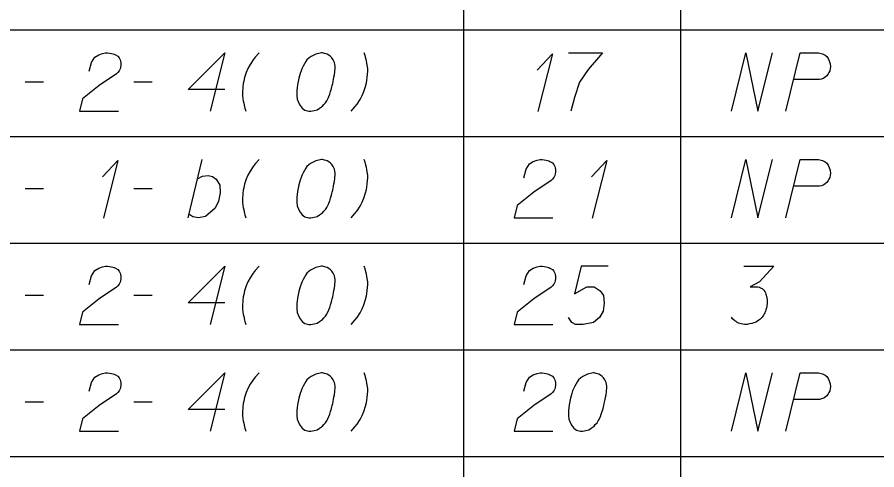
# Model space of a CAD drawing. Extents: x 2074207 to 2076812, y 516372 to 523312.
# Drawn here: x 2076453.5 to 2076524.4, y 518762.3 to 518799.6 of the extents above; entities that cross this region are included whole.
import ezdxf

# ---------------------------------------------------------------- set-up
doc = ezdxf.new("R2010")
doc.units = 0
doc.layers.add('Prop DirtTable_ Soil Test Results - Outline (Minor)', color=7, linetype='Continuous')
doc.layers.add('Prop DirtTable_ Soil Test Results - Tx (Sample Data)', color=7, linetype='Continuous')

msp = doc.modelspace()

# ---------------------------------------------------------------- linework, layer by layer
at = {"layer": 'Prop DirtTable_ Soil Test Results - Outline (Minor)'}
for p, q in [((2076490.31, 518807.343), (2076490.31, 518798.543)), ((2076508.192, 518807.343), (2076508.192, 518798.543)), ((2076260.609, 518798.543), (2076811.903, 518798.543)), ((2076260.609, 518798.543), (2076811.903, 518798.543)), ((2076490.31, 518798.543), (2076490.31, 518789.743)), ((2076508.192, 518798.543), (2076508.192, 518789.743)), ((2076260.609, 518789.743), (2076811.903, 518789.743)), ((2076260.609, 518789.743), (2076811.903, 518789.743)), ((2076490.31, 518789.743), (2076490.31, 518780.943)), ((2076508.192, 518789.743), (2076508.192, 518780.943)), ((2076260.609, 518780.943), (2076811.903, 518780.943)), ((2076260.609, 518780.943), (2076811.903, 518780.943)), ((2076490.31, 518780.943), (2076490.31, 518772.143)), ((2076508.192, 518780.943), (2076508.192, 518772.143)), ((2076260.609, 518772.143), (2076811.903, 518772.143)), ((2076260.609, 518772.143), (2076811.903, 518772.143)), ((2076490.31, 518772.143), (2076490.31, 518763.343)), ((2076508.192, 518772.143), (2076508.192, 518763.343)), ((2076260.609, 518763.343), (2076811.903, 518763.343)), ((2076260.609, 518763.343), (2076811.903, 518763.343)), ((2076490.31, 518763.343), (2076490.31, 518754.543)), ((2076508.192, 518763.343), (2076508.192, 518754.543))]:
    msp.add_line(p, q, dxfattribs=at)
at = {"layer": 'Prop DirtTable_ Soil Test Results - Tx (Sample Data)'}
for points in [[(2076459.447, 518795.138), (2076459.623, 518795.856), (2076459.906, 518796.309), (2076460.223, 518796.498), (2076460.54, 518796.612), (2076460.787, 518796.65), (2076460.964, 518796.65), (2076461.281, 518796.612), (2076461.493, 518796.536), (2076461.599, 518796.498), (2076461.81, 518796.385), (2076461.916, 518796.234), (2076461.987, 518796.083), (2076462.022, 518795.969), (2076462.057, 518795.818), (2076462.057, 518795.629), (2076462.022, 518795.44), (2076461.987, 518795.327), (2076461.916, 518795.176), (2076461.81, 518795.024), (2076461.705, 518794.911), (2076460.258, 518793.966), (2076458.883, 518792.87), (2076458.636, 518791.85), (2076461.846, 518791.85)], [(2076470.629, 518793.626), (2076467.596, 518793.626), (2076470.629, 518796.65), (2076469.43, 518791.85)], [(2076473.451, 518796.65), (2076473.134, 518796.309), (2076472.958, 518796.083), (2076472.711, 518795.705), (2076472.534, 518795.365), (2076472.393, 518795.024), (2076472.252, 518794.609), (2076472.181, 518794.306), (2076472.146, 518794.117), (2076472.111, 518793.853), (2076472.076, 518793.361), (2076472.076, 518793.135), (2076472.111, 518792.87), (2076472.146, 518792.681), (2076472.181, 518792.492), (2076472.252, 518792.19), (2076472.287, 518792.076), (2076472.358, 518791.85)], [(2076478.672, 518796.65), (2076478.602, 518796.65), (2076478.39, 518796.612), (2076478.249, 518796.574), (2076478.143, 518796.536), (2076477.967, 518796.461), (2076477.755, 518796.347), (2076477.579, 518796.234), (2076477.402, 518796.083), (2076477.296, 518795.932), (2076477.191, 518795.743), (2076477.085, 518795.554), (2076476.979, 518795.327), (2076476.908, 518795.176), (2076476.838, 518794.949), (2076476.732, 518794.571), (2076476.626, 518794.004), (2076476.556, 518793.55), (2076476.556, 518793.135), (2076476.591, 518792.832), (2076476.732, 518792.492), (2076476.838, 518792.303), (2076477.014, 518792.076), (2076477.226, 518791.925), (2076477.332, 518791.887), (2076477.543, 518791.85), (2076477.72, 518791.85), (2076478.002, 518791.887), (2076478.249, 518791.963), (2076478.425, 518792.076), (2076478.672, 518792.265), (2076478.778, 518792.379), (2076478.919, 518792.53), (2076479.025, 518792.681), (2076479.095, 518792.795), (2076479.166, 518792.983), (2076479.201, 518793.059), (2076479.272, 518793.248), (2076479.342, 518793.475), (2076479.413, 518793.702), (2076479.448, 518793.853), (2076479.483, 518793.966), (2076479.519, 518794.117), (2076479.589, 518794.458), (2076479.625, 518794.646), (2076479.66, 518794.835), (2076479.695, 518795.1), (2076479.73, 518795.44), (2076479.73, 518795.554), (2076479.695, 518795.705), (2076479.66, 518795.856), (2076479.554, 518796.083), (2076479.448, 518796.234), (2076479.342, 518796.347), (2076479.201, 518796.461), (2076479.06, 518796.536), (2076478.954, 518796.574), (2076478.849, 518796.612), (2076478.672, 518796.65)], [(2076481.036, 518791.85), (2076481.353, 518792.19), (2076481.529, 518792.417), (2076481.776, 518792.795), (2076481.953, 518793.135), (2076482.094, 518793.475), (2076482.235, 518793.891), (2076482.306, 518794.193), (2076482.341, 518794.382), (2076482.376, 518794.646), (2076482.411, 518795.138), (2076482.411, 518795.365), (2076482.376, 518795.629), (2076482.341, 518795.818), (2076482.306, 518796.007), (2076482.235, 518796.309), (2076482.2, 518796.423), (2076482.129, 518796.65)], [(2076496.38, 518795.213), (2076497.65, 518796.574), (2076496.451, 518791.812)], [(2076498.956, 518796.65), (2076501.778, 518796.65), (2076501.601, 518796.461), (2076500.578, 518795.289), (2076499.873, 518794.231), (2076499.449, 518792.983), (2076499.167, 518791.85)], [(2076512.396, 518791.85), (2076513.595, 518796.65), (2076514.583, 518791.85), (2076515.782, 518796.65)], [(2076516.876, 518791.85), (2076518.075, 518796.65), (2076519.592, 518796.65), (2076519.803, 518796.612), (2076519.909, 518796.574), (2076520.121, 518796.461), (2076520.262, 518796.347), (2076520.368, 518796.196), (2076520.474, 518796.007), (2076520.544, 518795.743), (2076520.58, 518795.516), (2076520.544, 518795.327), (2076520.509, 518795.176), (2076520.438, 518795.024), (2076520.368, 518794.911), (2076520.262, 518794.76), (2076520.121, 518794.646), (2076520.015, 518794.571), (2076519.839, 518794.495), (2076519.662, 518794.458), (2076517.546, 518794.458)], [(2076454.156, 518794.269), (2076455.672, 518794.269)], [(2076463.116, 518794.269), (2076464.632, 518794.269)], [(2076460.54, 518786.413), (2076461.81, 518787.774), (2076460.611, 518783.012)], [(2076467.596, 518783.05), (2076468.76, 518787.85)], [(2076473.451, 518787.85), (2076473.134, 518787.509), (2076472.958, 518787.283), (2076472.711, 518786.905), (2076472.534, 518786.565), (2076472.393, 518786.224), (2076472.252, 518785.809), (2076472.181, 518785.506), (2076472.146, 518785.317), (2076472.111, 518785.053), (2076472.076, 518784.561), (2076472.076, 518784.335), (2076472.111, 518784.07), (2076472.146, 518783.881), (2076472.181, 518783.692), (2076472.252, 518783.39), (2076472.287, 518783.276), (2076472.358, 518783.05)], [(2076478.672, 518787.85), (2076478.602, 518787.85), (2076478.39, 518787.812), (2076478.249, 518787.774), (2076478.143, 518787.736), (2076477.967, 518787.661), (2076477.755, 518787.547), (2076477.579, 518787.434), (2076477.402, 518787.283), (2076477.296, 518787.132), (2076477.191, 518786.943), (2076477.085, 518786.754), (2076476.979, 518786.527), (2076476.908, 518786.376), (2076476.838, 518786.149), (2076476.732, 518785.771), (2076476.626, 518785.204), (2076476.556, 518784.75), (2076476.556, 518784.335), (2076476.591, 518784.032), (2076476.732, 518783.692), (2076476.838, 518783.503), (2076477.014, 518783.276), (2076477.226, 518783.125), (2076477.332, 518783.087), (2076477.543, 518783.05), (2076477.72, 518783.05), (2076478.002, 518783.087), (2076478.249, 518783.163), (2076478.425, 518783.276), (2076478.672, 518783.465), (2076478.778, 518783.579), (2076478.919, 518783.73), (2076479.025, 518783.881), (2076479.095, 518783.995), (2076479.166, 518784.183), (2076479.201, 518784.259), (2076479.272, 518784.448), (2076479.342, 518784.675), (2076479.413, 518784.902), (2076479.448, 518785.053), (2076479.483, 518785.166), (2076479.519, 518785.317), (2076479.589, 518785.658), (2076479.625, 518785.846), (2076479.66, 518786.035), (2076479.695, 518786.3), (2076479.73, 518786.64), (2076479.73, 518786.754), (2076479.695, 518786.905), (2076479.66, 518787.056), (2076479.554, 518787.283), (2076479.448, 518787.434), (2076479.342, 518787.547), (2076479.201, 518787.661), (2076479.06, 518787.736), (2076478.954, 518787.774), (2076478.849, 518787.812), (2076478.672, 518787.85)], [(2076481.036, 518783.05), (2076481.353, 518783.39), (2076481.529, 518783.617), (2076481.776, 518783.995), (2076481.953, 518784.335), (2076482.094, 518784.675), (2076482.235, 518785.091), (2076482.306, 518785.393), (2076482.341, 518785.582), (2076482.376, 518785.846), (2076482.411, 518786.338), (2076482.411, 518786.565), (2076482.376, 518786.829), (2076482.341, 518787.018), (2076482.306, 518787.207), (2076482.235, 518787.509), (2076482.2, 518787.623), (2076482.129, 518787.85)], [(2076495.287, 518786.338), (2076495.463, 518787.056), (2076495.746, 518787.509), (2076496.063, 518787.698), (2076496.38, 518787.812), (2076496.627, 518787.85), (2076496.804, 518787.85), (2076497.121, 518787.812), (2076497.333, 518787.736), (2076497.439, 518787.698), (2076497.65, 518787.585), (2076497.756, 518787.434), (2076497.827, 518787.283), (2076497.862, 518787.169), (2076497.897, 518787.018), (2076497.897, 518786.829), (2076497.862, 518786.64), (2076497.827, 518786.527), (2076497.756, 518786.376), (2076497.65, 518786.224), (2076497.545, 518786.111), (2076496.098, 518785.166), (2076494.723, 518784.07), (2076494.476, 518783.05), (2076497.686, 518783.05)], [(2076500.86, 518786.413), (2076502.13, 518787.774), (2076500.931, 518783.012)], [(2076512.396, 518783.05), (2076513.595, 518787.85), (2076514.583, 518783.05), (2076515.782, 518787.85)], [(2076516.876, 518783.05), (2076518.075, 518787.85), (2076519.592, 518787.85), (2076519.803, 518787.812), (2076519.909, 518787.774), (2076520.121, 518787.661), (2076520.262, 518787.547), (2076520.368, 518787.396), (2076520.474, 518787.207), (2076520.544, 518786.943), (2076520.58, 518786.716), (2076520.544, 518786.527), (2076520.509, 518786.376), (2076520.438, 518786.224), (2076520.368, 518786.111), (2076520.262, 518785.96), (2076520.121, 518785.846), (2076520.015, 518785.771), (2076519.839, 518785.695), (2076519.662, 518785.658), (2076517.546, 518785.658)], [(2076468.372, 518786.262), (2076468.795, 518786.489), (2076469.254, 518786.527), (2076469.606, 518786.451), (2076469.924, 518786.224), (2076470.206, 518785.733), (2076470.241, 518785.091), (2076470.1, 518784.41), (2076469.818, 518783.843), (2076469.042, 518783.163), (2076468.442, 518783.05), (2076467.984, 518783.125), (2076467.666, 518783.352)], [(2076454.156, 518785.469), (2076455.672, 518785.469)], [(2076463.116, 518785.469), (2076464.632, 518785.469)], [(2076459.447, 518777.538), (2076459.623, 518778.256), (2076459.906, 518778.709), (2076460.223, 518778.898), (2076460.54, 518779.012), (2076460.787, 518779.05), (2076460.964, 518779.05), (2076461.281, 518779.012), (2076461.493, 518778.936), (2076461.599, 518778.898), (2076461.81, 518778.785), (2076461.916, 518778.634), (2076461.987, 518778.483), (2076462.022, 518778.369), (2076462.057, 518778.218), (2076462.057, 518778.029), (2076462.022, 518777.84), (2076461.987, 518777.727), (2076461.916, 518777.576), (2076461.81, 518777.424), (2076461.705, 518777.311), (2076460.258, 518776.366), (2076458.883, 518775.27), (2076458.636, 518774.25), (2076461.846, 518774.25)], [(2076470.629, 518776.026), (2076467.596, 518776.026), (2076470.629, 518779.05), (2076469.43, 518774.25)], [(2076473.451, 518779.05), (2076473.134, 518778.709), (2076472.958, 518778.483), (2076472.711, 518778.105), (2076472.534, 518777.765), (2076472.393, 518777.424), (2076472.252, 518777.009), (2076472.181, 518776.706), (2076472.146, 518776.517), (2076472.111, 518776.253), (2076472.076, 518775.761), (2076472.076, 518775.535), (2076472.111, 518775.27), (2076472.146, 518775.081), (2076472.181, 518774.892), (2076472.252, 518774.59), (2076472.287, 518774.476), (2076472.358, 518774.25)], [(2076478.672, 518779.05), (2076478.602, 518779.05), (2076478.39, 518779.012), (2076478.249, 518778.974), (2076478.143, 518778.936), (2076477.967, 518778.861), (2076477.755, 518778.747), (2076477.579, 518778.634), (2076477.402, 518778.483), (2076477.296, 518778.332), (2076477.191, 518778.143), (2076477.085, 518777.954), (2076476.979, 518777.727), (2076476.908, 518777.576), (2076476.838, 518777.349), (2076476.732, 518776.971), (2076476.626, 518776.404), (2076476.556, 518775.95), (2076476.556, 518775.535), (2076476.591, 518775.232), (2076476.732, 518774.892), (2076476.838, 518774.703), (2076477.014, 518774.476), (2076477.226, 518774.325), (2076477.332, 518774.287), (2076477.543, 518774.25), (2076477.72, 518774.25), (2076478.002, 518774.287), (2076478.249, 518774.363), (2076478.425, 518774.476), (2076478.672, 518774.665), (2076478.778, 518774.779), (2076478.919, 518774.93), (2076479.025, 518775.081), (2076479.095, 518775.195), (2076479.166, 518775.383), (2076479.201, 518775.459), (2076479.272, 518775.648), (2076479.342, 518775.875), (2076479.413, 518776.102), (2076479.448, 518776.253), (2076479.483, 518776.366), (2076479.519, 518776.517), (2076479.589, 518776.858), (2076479.625, 518777.046), (2076479.66, 518777.235), (2076479.695, 518777.5), (2076479.73, 518777.84), (2076479.73, 518777.954), (2076479.695, 518778.105), (2076479.66, 518778.256), (2076479.554, 518778.483), (2076479.448, 518778.634), (2076479.342, 518778.747), (2076479.201, 518778.861), (2076479.06, 518778.936), (2076478.954, 518778.974), (2076478.849, 518779.012), (2076478.672, 518779.05)], [(2076481.036, 518774.25), (2076481.353, 518774.59), (2076481.529, 518774.817), (2076481.776, 518775.195), (2076481.953, 518775.535), (2076482.094, 518775.875), (2076482.235, 518776.291), (2076482.306, 518776.593), (2076482.341, 518776.782), (2076482.376, 518777.046), (2076482.411, 518777.538), (2076482.411, 518777.765), (2076482.376, 518778.029), (2076482.341, 518778.218), (2076482.306, 518778.407), (2076482.235, 518778.709), (2076482.2, 518778.823), (2076482.129, 518779.05)], [(2076495.287, 518777.538), (2076495.463, 518778.256), (2076495.746, 518778.709), (2076496.063, 518778.898), (2076496.38, 518779.012), (2076496.627, 518779.05), (2076496.804, 518779.05), (2076497.121, 518779.012), (2076497.333, 518778.936), (2076497.439, 518778.898), (2076497.65, 518778.785), (2076497.756, 518778.634), (2076497.827, 518778.483), (2076497.862, 518778.369), (2076497.897, 518778.218), (2076497.897, 518778.029), (2076497.862, 518777.84), (2076497.827, 518777.727), (2076497.756, 518777.576), (2076497.65, 518777.424), (2076497.545, 518777.311), (2076496.098, 518776.366), (2076494.723, 518775.27), (2076494.476, 518774.25), (2076497.686, 518774.25)], [(2076502.236, 518779.05), (2076500.014, 518779.05), (2076499.449, 518776.782), (2076500.472, 518777.349), (2076501.072, 518777.349), (2076501.566, 518777.009), (2076501.848, 518776.631), (2076501.919, 518775.988), (2076501.813, 518775.346), (2076501.531, 518774.817), (2076501.037, 518774.401), (2076500.19, 518774.25), (2076499.555, 518774.25), (2076499.238, 518774.401), (2076498.956, 518774.817)], [(2076513.419, 518779.05), (2076515.888, 518779.05), (2076514.724, 518777.765), (2076513.948, 518777.349), (2076514.583, 518777.349), (2076514.724, 518777.311), (2076514.794, 518777.273), (2076514.865, 518777.235), (2076514.935, 518777.198), (2076515.077, 518777.084), (2076515.147, 518776.971), (2076515.218, 518776.858), (2076515.253, 518776.744), (2076515.323, 518776.48), (2076515.359, 518776.253), (2076515.359, 518776.139), (2076515.359, 518775.988), (2076515.323, 518775.761), (2076515.288, 518775.61), (2076515.253, 518775.459), (2076515.218, 518775.346), (2076515.182, 518775.27), (2076515.147, 518775.195), (2076515.112, 518775.119), (2076515.041, 518775.006), (2076514.935, 518774.854), (2076514.83, 518774.741), (2076514.759, 518774.665), (2076514.653, 518774.59), (2076514.547, 518774.514), (2076514.406, 518774.439), (2076514.336, 518774.401), (2076514.089, 518774.325), (2076513.877, 518774.287), (2076513.736, 518774.25), (2076513.489, 518774.25), (2076513.207, 518774.287), (2076513.101, 518774.325), (2076512.995, 518774.363), (2076512.889, 518774.401), (2076512.784, 518774.476), (2076512.678, 518774.552), (2076512.501, 518774.703), (2076512.396, 518774.854)], [(2076454.156, 518776.669), (2076455.672, 518776.669)], [(2076463.116, 518776.669), (2076464.632, 518776.669)], [(2076459.447, 518768.738), (2076459.623, 518769.456), (2076459.906, 518769.909), (2076460.223, 518770.098), (2076460.54, 518770.212), (2076460.787, 518770.25), (2076460.964, 518770.25), (2076461.281, 518770.212), (2076461.493, 518770.136), (2076461.599, 518770.098), (2076461.81, 518769.985), (2076461.916, 518769.834), (2076461.987, 518769.683), (2076462.022, 518769.569), (2076462.057, 518769.418), (2076462.057, 518769.229), (2076462.022, 518769.04), (2076461.987, 518768.927), (2076461.916, 518768.776), (2076461.81, 518768.624), (2076461.705, 518768.511), (2076460.258, 518767.566), (2076458.883, 518766.47), (2076458.636, 518765.45), (2076461.846, 518765.45)], [(2076470.629, 518767.226), (2076467.596, 518767.226), (2076470.629, 518770.25), (2076469.43, 518765.45)], [(2076473.451, 518770.25), (2076473.134, 518769.909), (2076472.958, 518769.683), (2076472.711, 518769.305), (2076472.534, 518768.965), (2076472.393, 518768.624), (2076472.252, 518768.209), (2076472.181, 518767.906), (2076472.146, 518767.717), (2076472.111, 518767.453), (2076472.076, 518766.961), (2076472.076, 518766.735), (2076472.111, 518766.47), (2076472.146, 518766.281), (2076472.181, 518766.092), (2076472.252, 518765.79), (2076472.287, 518765.676), (2076472.358, 518765.45)], [(2076478.672, 518770.25), (2076478.602, 518770.25), (2076478.39, 518770.212), (2076478.249, 518770.174), (2076478.143, 518770.136), (2076477.967, 518770.061), (2076477.755, 518769.947), (2076477.579, 518769.834), (2076477.402, 518769.683), (2076477.296, 518769.532), (2076477.191, 518769.343), (2076477.085, 518769.154), (2076476.979, 518768.927), (2076476.908, 518768.776), (2076476.838, 518768.549), (2076476.732, 518768.171), (2076476.626, 518767.604), (2076476.556, 518767.15), (2076476.556, 518766.735), (2076476.591, 518766.432), (2076476.732, 518766.092), (2076476.838, 518765.903), (2076477.014, 518765.676), (2076477.226, 518765.525), (2076477.332, 518765.487), (2076477.543, 518765.45), (2076477.72, 518765.45), (2076478.002, 518765.487), (2076478.249, 518765.563), (2076478.425, 518765.676), (2076478.672, 518765.865), (2076478.778, 518765.979), (2076478.919, 518766.13), (2076479.025, 518766.281), (2076479.095, 518766.395), (2076479.166, 518766.583), (2076479.201, 518766.659), (2076479.272, 518766.848), (2076479.342, 518767.075), (2076479.413, 518767.302), (2076479.448, 518767.453), (2076479.483, 518767.566), (2076479.519, 518767.717), (2076479.589, 518768.058), (2076479.625, 518768.246), (2076479.66, 518768.435), (2076479.695, 518768.7), (2076479.73, 518769.04), (2076479.73, 518769.154), (2076479.695, 518769.305), (2076479.66, 518769.456), (2076479.554, 518769.683), (2076479.448, 518769.834), (2076479.342, 518769.947), (2076479.201, 518770.061), (2076479.06, 518770.136), (2076478.954, 518770.174), (2076478.849, 518770.212), (2076478.672, 518770.25)], [(2076481.036, 518765.45), (2076481.353, 518765.79), (2076481.529, 518766.017), (2076481.776, 518766.395), (2076481.953, 518766.735), (2076482.094, 518767.075), (2076482.235, 518767.491), (2076482.306, 518767.793), (2076482.341, 518767.982), (2076482.376, 518768.246), (2076482.411, 518768.738), (2076482.411, 518768.965), (2076482.376, 518769.229), (2076482.341, 518769.418), (2076482.306, 518769.607), (2076482.235, 518769.909), (2076482.2, 518770.023), (2076482.129, 518770.25)], [(2076495.287, 518768.738), (2076495.463, 518769.456), (2076495.746, 518769.909), (2076496.063, 518770.098), (2076496.38, 518770.212), (2076496.627, 518770.25), (2076496.804, 518770.25), (2076497.121, 518770.212), (2076497.333, 518770.136), (2076497.439, 518770.098), (2076497.65, 518769.985), (2076497.756, 518769.834), (2076497.827, 518769.683), (2076497.862, 518769.569), (2076497.897, 518769.418), (2076497.897, 518769.229), (2076497.862, 518769.04), (2076497.827, 518768.927), (2076497.756, 518768.776), (2076497.65, 518768.624), (2076497.545, 518768.511), (2076496.098, 518767.566), (2076494.723, 518766.47), (2076494.476, 518765.45), (2076497.686, 518765.45)], [(2076501.072, 518770.25), (2076501.002, 518770.25), (2076500.79, 518770.212), (2076500.649, 518770.174), (2076500.543, 518770.136), (2076500.367, 518770.061), (2076500.155, 518769.947), (2076499.979, 518769.834), (2076499.802, 518769.683), (2076499.696, 518769.532), (2076499.591, 518769.343), (2076499.485, 518769.154), (2076499.379, 518768.927), (2076499.308, 518768.776), (2076499.238, 518768.549), (2076499.132, 518768.171), (2076499.026, 518767.604), (2076498.956, 518767.15), (2076498.956, 518766.735), (2076498.991, 518766.432), (2076499.132, 518766.092), (2076499.238, 518765.903), (2076499.414, 518765.676), (2076499.626, 518765.525), (2076499.732, 518765.487), (2076499.943, 518765.45), (2076500.12, 518765.45), (2076500.402, 518765.487), (2076500.649, 518765.563), (2076500.825, 518765.676), (2076501.072, 518765.865), (2076501.178, 518765.979), (2076501.319, 518766.13), (2076501.425, 518766.281), (2076501.495, 518766.395), (2076501.566, 518766.583), (2076501.601, 518766.659), (2076501.672, 518766.848), (2076501.742, 518767.075), (2076501.813, 518767.302), (2076501.848, 518767.453), (2076501.883, 518767.566), (2076501.919, 518767.717), (2076501.989, 518768.058), (2076502.025, 518768.246), (2076502.06, 518768.435), (2076502.095, 518768.7), (2076502.13, 518769.04), (2076502.13, 518769.154), (2076502.095, 518769.305), (2076502.06, 518769.456), (2076501.954, 518769.683), (2076501.848, 518769.834), (2076501.742, 518769.947), (2076501.601, 518770.061), (2076501.46, 518770.136), (2076501.354, 518770.174), (2076501.249, 518770.212), (2076501.072, 518770.25)], [(2076512.396, 518765.45), (2076513.595, 518770.25), (2076514.583, 518765.45), (2076515.782, 518770.25)], [(2076516.876, 518765.45), (2076518.075, 518770.25), (2076519.592, 518770.25), (2076519.803, 518770.212), (2076519.909, 518770.174), (2076520.121, 518770.061), (2076520.262, 518769.947), (2076520.368, 518769.796), (2076520.474, 518769.607), (2076520.544, 518769.343), (2076520.58, 518769.116), (2076520.544, 518768.927), (2076520.509, 518768.776), (2076520.438, 518768.624), (2076520.368, 518768.511), (2076520.262, 518768.36), (2076520.121, 518768.246), (2076520.015, 518768.171), (2076519.839, 518768.095), (2076519.662, 518768.058), (2076517.546, 518768.058)], [(2076454.156, 518767.869), (2076455.672, 518767.869)], [(2076463.116, 518767.869), (2076464.632, 518767.869)]]:
    msp.add_lwpolyline(points, dxfattribs=at)

doc.saveas('drawing.dxf')
